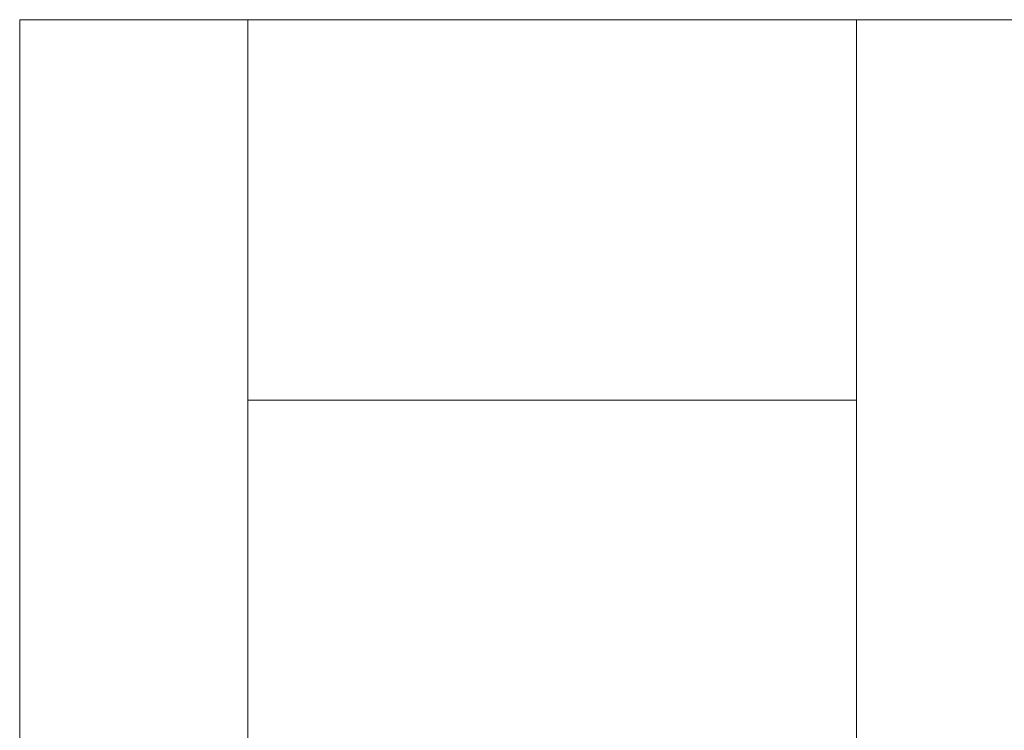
# Model space of a CAD drawing. Header units: metres. Extents: x 1316.5 to 1415.3, y -94.1 to -52.
# Tile 764 of 1056: x 1397.1408 to 1397.1667, y -71.7571 to -71.7384. Entities that reach past the tile are written whole.
import ezdxf

# ---------------------------------------------------------------- set-up
doc = ezdxf.new("R2010")
doc.units = ezdxf.units.M
doc.linetypes.add('AUSGEZOGEN', pattern=[0])
doc.layers.add('XR$2$Logos', color=255, linetype='AUSGEZOGEN', lineweight=13)

msp = doc.modelspace()

# ---------------------------------------------------------------- linework, layer by layer
at = {"layer": 'XR$2$Logos', "color": 255, "linetype": 'AUSGEZOGEN', "lineweight": 13, "transparency": 33554687}
for p, q in [((1397.146834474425, -71.73840401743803), (1397.146834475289, -71.84109057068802)), ((1397.162834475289, -71.84109057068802), (1397.162834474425, -71.73840401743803)), ((1397.162834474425, -71.74840401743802), (1397.146834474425, -71.74840401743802))]:
    msp.add_line(p, q, dxfattribs=at)
msp.add_lwpolyline([(1397.168834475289, -71.84109057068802), (1397.168834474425, -71.80240401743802), (1397.168834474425, -71.73840401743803), (1397.140834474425, -71.73840401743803), (1397.140834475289, -71.84109057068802)], dxfattribs=at)

doc.saveas('drawing.dxf')
